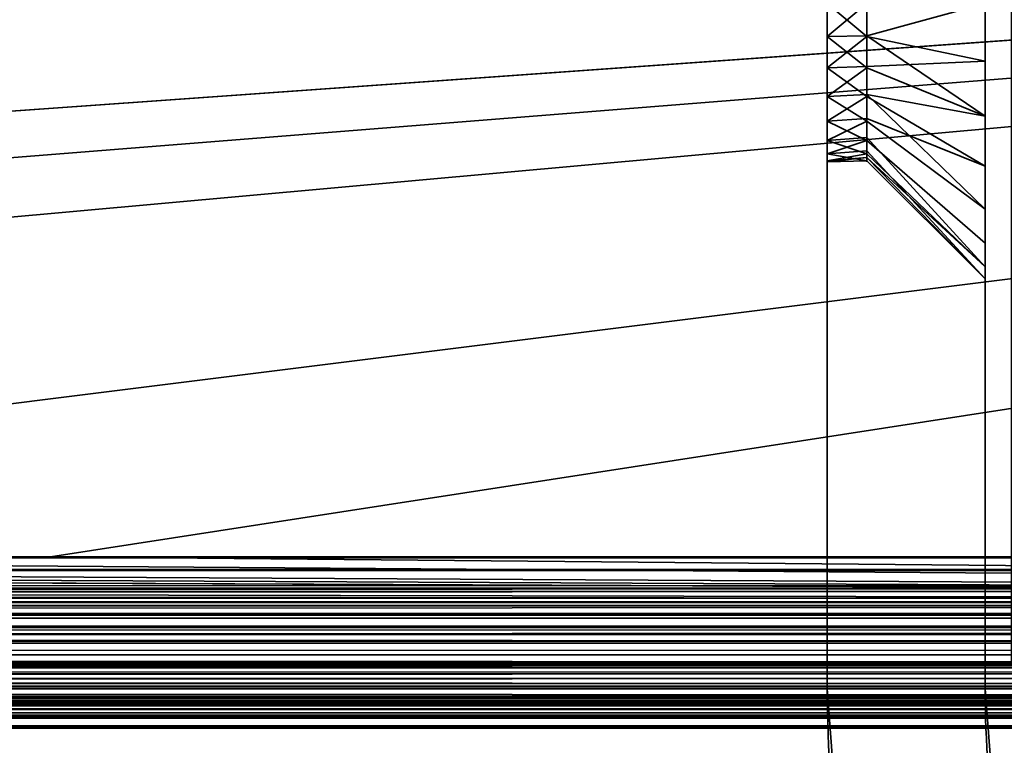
# Model space of a CAD drawing. Header units: millimetres. Extents: x -590 to 3690, y -120 to 127.
# Tile 367 of 656: x 1965 to 1984, y -51 to -37. Entities that reach past the tile are written whole.
import ezdxf

# ---------------------------------------------------------------- set-up
doc = ezdxf.new("R2010")
doc.units = ezdxf.units.MM
doc.layers.add('152', color=7, linetype='Continuous', true_color=0xffffff)

# ---------------------------------------------------------------- blocks, each defined once
blk = doc.blocks.new('UG_SURFACE_078')
at = {"layer": '152', "color": 252, "linetype": 'Continuous', "lineweight": 35}
for points in [[(1983.5, -29.5, 1700), (1983.5, -49.5, 1700), (1980.5, -49.5, 1700), (1980.5, -31.5, 1700)], [(1980.5, -31.5, 1860), (1980.5, -49.5, 1860), (1983.5, -49.5, 1860), (1983.5, -29.5, 1860)], [(1983.5, -49.5, 1763), (1983.5, -29.5, 1763), (1983.5, -36.5, 1808.75), (1983.5, -38.635, 1809.204)], [(1983.5, -29.5, 1763), (1983.5, -49.5, 1763), (1983.5, -37.592, 1751.135), (1983.5, -36.5, 1751.25)], [(1983.5, -49.5, 1700), (1983.5, -29.5, 1700), (1983.5, -29.5, 1707.832), (1983.5, -30.402, 1708.487)], [(1983.5, -29.586, 1852.247), (1983.5, -29.5, 1852.286), (1983.5, -29.5, 1860), (1983.5, -49.5, 1860)], [(1983.5, -49.5, 1860), (1983.5, -31.047, 1850.625), (1983.5, -29.586, 1852.247)], [(1983.5, -30.402, 1844.487), (1983.5, -37.592, 1819.135), (1983.5, -36.5, 1819.25)], [(1983.5, -30.402, 1844.487), (1983.5, -49.5, 1823), (1983.5, -39.586, 1818.247), (1983.5, -37.592, 1819.135)], [(1983.5, -49.5, 1823), (1983.5, -30.402, 1844.487), (1983.5, -31.493, 1846.378)], [(1983.5, -49.5, 1700), (1983.5, -30.402, 1708.487), (1983.5, -31.493, 1710.378)], [(1983.5, -31.721, 1848.549), (1983.5, -31.047, 1850.625), (1983.5, -49.5, 1860)], [(1980.5, -31.5, 1700), (1980.5, -49.5, 1700), (1980.5, -37.124, 1743.066), (1980.5, -35.876, 1743.066)], [(1980.5, -36.5, 1749), (1980.5, -37.72, 1748.741), (1980.5, -49.5, 1763), (1980.5, -31.5, 1763)], [(1980.5, -31.5, 1763), (1980.5, -49.5, 1763), (1980.5, -37.124, 1811.066), (1980.5, -35.876, 1811.066)], [(1980.5, -36.5, 1817), (1980.5, -37.72, 1816.741), (1980.5, -49.5, 1860), (1980.5, -31.5, 1860)], [(1983.5, -31.493, 1846.378), (1983.5, -31.721, 1848.549), (1983.5, -49.5, 1860), (1983.5, -49.5, 1823)], [(1983.5, -31.493, 1710.378), (1983.5, -36.5, 1740.75), (1983.5, -38.635, 1741.204), (1983.5, -49.5, 1700)], [(1980.5, -35.876, 1743.066), (1980.5, -37.124, 1743.066), (1981.25, -36.5, 1743)], [(1980.5, -35.876, 1811.066), (1980.5, -37.124, 1811.066), (1981.25, -36.5, 1811)], [(1980.5, -36.5, 1749), (1981.25, -36.5, 1749), (1981.25, -37.124, 1748.934)], [(1981.25, -37.124, 1748.934), (1980.5, -37.72, 1748.741), (1980.5, -36.5, 1749)], [(1980.5, -37.124, 1743.066), (1981.25, -37.11, 1743.13), (1981.25, -36.5, 1743)], [(1980.5, -36.5, 1817), (1981.25, -36.5, 1817), (1981.25, -37.124, 1816.934)], [(1981.25, -37.124, 1816.934), (1980.5, -37.72, 1816.741), (1980.5, -36.5, 1817)], [(1980.5, -37.124, 1811.066), (1981.25, -37.11, 1811.13), (1981.25, -36.5, 1811)], [(1983.5, -36.5, 1751.25), (1983.5, -37.592, 1751.135), (1981.25, -37.124, 1748.934), (1981.25, -36.5, 1749)], [(1983.5, -38.635, 1741.204), (1983.5, -36.5, 1740.75), (1981.25, -36.5, 1743), (1981.25, -37.11, 1743.13)], [(1983.5, -36.5, 1819.25), (1983.5, -37.592, 1819.135), (1981.25, -37.124, 1816.934), (1981.25, -36.5, 1817)], [(1983.5, -38.635, 1809.204), (1983.5, -36.5, 1808.75), (1981.25, -36.5, 1811), (1981.25, -37.11, 1811.13)], [(1981.25, -37.72, 1743.259), (1981.25, -37.11, 1743.13), (1980.5, -37.124, 1743.066)], [(1981.25, -37.72, 1811.259), (1981.25, -37.11, 1811.13), (1980.5, -37.124, 1811.066)], [(1980.5, -37.124, 1743.066), (1980.5, -38.263, 1743.573), (1981.25, -37.72, 1743.259)], [(1981.25, -37.124, 1748.934), (1981.25, -37.694, 1748.681), (1980.5, -37.72, 1748.741)], [(1980.5, -49.5, 1700), (1980.5, -38.263, 1743.573), (1980.5, -37.124, 1743.066)], [(1980.5, -49.5, 1763), (1980.5, -38.263, 1811.573), (1980.5, -37.124, 1811.066)], [(1981.25, -37.72, 1811.259), (1980.5, -37.124, 1811.066), (1980.5, -38.263, 1811.573)], [(1981.25, -37.124, 1816.934), (1981.25, -37.694, 1816.681), (1980.5, -37.72, 1816.741)], [(1981.25, -37.11, 1743.13), (1981.25, -37.72, 1743.259), (1983.5, -38.635, 1741.204)], [(1981.25, -37.11, 1811.13), (1981.25, -37.72, 1811.259), (1983.5, -38.635, 1809.204)], [(1981.25, -37.694, 1748.681), (1981.25, -37.124, 1748.934), (1983.5, -37.592, 1751.135)], [(1981.25, -37.694, 1816.681), (1981.25, -37.124, 1816.934), (1983.5, -37.592, 1819.135)], [(1980.5, -37.72, 1748.741), (1981.25, -37.694, 1748.681), (1981.25, -38.263, 1748.427)], [(1980.5, -37.72, 1816.741), (1981.25, -37.694, 1816.681), (1981.25, -38.263, 1816.427)], [(1980.5, -38.729, 1748.007), (1980.5, -37.72, 1748.741), (1981.25, -38.263, 1748.427)], [(1980.5, -38.263, 1743.573), (1981.25, -38.225, 1743.626), (1981.25, -37.72, 1743.259)], [(1980.5, -49.5, 1763), (1980.5, -37.72, 1748.741), (1980.5, -38.729, 1748.007)], [(1980.5, -49.5, 1823), (1980.5, -49.5, 1860), (1980.5, -37.72, 1816.741), (1980.5, -38.729, 1816.007)], [(1981.25, -38.263, 1816.427), (1980.5, -38.729, 1816.007), (1980.5, -37.72, 1816.741)], [(1980.5, -38.263, 1811.573), (1981.25, -38.225, 1811.626), (1981.25, -37.72, 1811.259)], [(1983.5, -37.592, 1751.135), (1983.5, -39.586, 1750.247), (1981.25, -38.263, 1748.427), (1981.25, -37.694, 1748.681)], [(1983.5, -37.592, 1819.135), (1983.5, -39.586, 1818.247), (1981.25, -38.263, 1816.427), (1981.25, -37.694, 1816.681)], [(1983.5, -38.635, 1741.204), (1981.25, -37.72, 1743.259), (1981.25, -38.225, 1743.626)], [(1983.5, -38.635, 1809.204), (1981.25, -37.72, 1811.259), (1981.25, -38.225, 1811.626)], [(1983.5, -49.5, 1763), (1983.5, -39.586, 1750.247), (1983.5, -37.592, 1751.135)], [(1981.25, -38.729, 1743.993), (1981.25, -38.225, 1743.626), (1980.5, -38.263, 1743.573)], [(1981.25, -38.729, 1811.993), (1981.25, -38.225, 1811.626), (1980.5, -38.263, 1811.573)], [(1980.5, -38.263, 1743.573), (1980.5, -39.098, 1744.5), (1981.25, -38.729, 1743.993)], [(1981.25, -38.263, 1748.427), (1981.25, -38.681, 1747.964), (1980.5, -38.729, 1748.007)], [(1980.5, -49.5, 1700), (1980.5, -49.5, 1737), (1980.5, -39.098, 1744.5), (1980.5, -38.263, 1743.573)], [(1980.5, -49.5, 1763), (1980.5, -39.098, 1812.5), (1980.5, -38.263, 1811.573)], [(1980.5, -38.263, 1811.573), (1980.5, -39.098, 1812.5), (1981.25, -38.729, 1811.993)], [(1981.25, -38.263, 1816.427), (1981.25, -38.681, 1815.964), (1980.5, -38.729, 1816.007)], [(1981.25, -38.225, 1743.626), (1981.25, -38.729, 1743.993), (1983.5, -40.402, 1742.487), (1983.5, -38.635, 1741.204)], [(1981.25, -38.225, 1811.626), (1981.25, -38.729, 1811.993), (1983.5, -40.402, 1810.487), (1983.5, -38.635, 1809.204)], [(1981.25, -38.681, 1747.964), (1981.25, -38.263, 1748.427), (1983.5, -39.586, 1750.247)], [(1981.25, -38.681, 1815.964), (1981.25, -38.263, 1816.427), (1983.5, -39.586, 1818.247)], [(1980.5, -38.729, 1748.007), (1981.25, -38.681, 1747.964), (1981.25, -39.098, 1747.5)], [(1980.5, -38.729, 1816.007), (1981.25, -38.681, 1815.964), (1981.25, -39.098, 1815.5)], [(1983.5, -39.586, 1750.247), (1983.5, -41.047, 1748.625), (1981.25, -39.098, 1747.5), (1981.25, -38.681, 1747.964)], [(1983.5, -39.586, 1818.247), (1983.5, -41.047, 1816.625), (1981.25, -39.098, 1815.5), (1981.25, -38.681, 1815.964)], [(1983.5, -38.635, 1809.204), (1983.5, -40.402, 1810.487), (1983.5, -49.5, 1763)], [(1983.5, -38.635, 1741.204), (1983.5, -40.402, 1742.487), (1983.5, -49.5, 1737), (1983.5, -49.5, 1700)], [(1981.25, -39.098, 1747.5), (1980.5, -39.353, 1746.927), (1980.5, -38.729, 1748.007)], [(1980.5, -39.098, 1744.5), (1981.25, -39.041, 1744.533), (1981.25, -38.729, 1743.993)], [(1980.5, -49.5, 1763), (1980.5, -38.729, 1748.007), (1980.5, -39.353, 1746.927)], [(1980.5, -49.5, 1823), (1980.5, -38.729, 1816.007), (1980.5, -39.353, 1814.927)], [(1980.5, -39.353, 1814.927), (1980.5, -38.729, 1816.007), (1981.25, -39.098, 1815.5)], [(1980.5, -39.098, 1812.5), (1981.25, -39.041, 1812.533), (1981.25, -38.729, 1811.993)], [(1983.5, -41.493, 1744.378), (1983.5, -40.402, 1742.487), (1981.25, -38.729, 1743.993), (1981.25, -39.041, 1744.533)], [(1983.5, -41.493, 1812.378), (1983.5, -40.402, 1810.487), (1981.25, -38.729, 1811.993), (1981.25, -39.041, 1812.533)], [(1981.25, -39.353, 1745.073), (1981.25, -39.041, 1744.533), (1980.5, -39.098, 1744.5)], [(1981.25, -39.353, 1813.073), (1981.25, -39.041, 1812.533), (1980.5, -39.098, 1812.5)], [(1981.25, -39.041, 1744.533), (1981.25, -39.353, 1745.073), (1983.5, -41.493, 1744.378)], [(1981.25, -39.041, 1812.533), (1981.25, -39.353, 1813.073), (1983.5, -41.493, 1812.378)], [(1980.5, -39.098, 1744.5), (1980.5, -39.484, 1745.686), (1981.25, -39.353, 1745.073)], [(1981.25, -39.098, 1747.5), (1981.25, -39.291, 1746.907), (1980.5, -39.353, 1746.927)], [(1980.5, -39.484, 1745.686), (1980.5, -39.098, 1744.5), (1980.5, -49.5, 1737)], [(1980.5, -39.484, 1813.686), (1980.5, -39.098, 1812.5), (1980.5, -49.5, 1763), (1980.5, -49.5, 1823)], [(1981.25, -39.353, 1813.073), (1980.5, -39.098, 1812.5), (1980.5, -39.484, 1813.686)], [(1981.25, -39.098, 1815.5), (1981.25, -39.291, 1814.907), (1980.5, -39.353, 1814.927)], [(1981.25, -39.291, 1746.907), (1981.25, -39.098, 1747.5), (1983.5, -41.047, 1748.625), (1983.5, -41.721, 1746.549)], [(1981.25, -39.291, 1814.907), (1981.25, -39.098, 1815.5), (1983.5, -41.047, 1816.625), (1983.5, -41.721, 1814.549)], [(1980.5, -39.353, 1746.927), (1981.25, -39.291, 1746.907), (1981.25, -39.484, 1746.314)], [(1980.5, -39.353, 1814.927), (1981.25, -39.291, 1814.907), (1981.25, -39.484, 1814.314)], [(1981.25, -39.484, 1746.314), (1980.5, -39.5, 1746), (1980.5, -39.353, 1746.927)], [(1980.5, -39.484, 1745.686), (1981.25, -39.418, 1745.693), (1981.25, -39.353, 1745.073)], [(1980.5, -39.353, 1814.927), (1980.5, -39.5, 1814), (1980.5, -49.5, 1823)], [(1980.5, -39.353, 1746.927), (1980.5, -39.5, 1746), (1980.5, -49.5, 1737), (1980.5, -49.5, 1763)], [(1981.25, -39.484, 1814.314), (1980.5, -39.5, 1814), (1980.5, -39.353, 1814.927)], [(1980.5, -39.484, 1813.686), (1981.25, -39.418, 1813.693), (1981.25, -39.353, 1813.073)], [(1981.25, -39.418, 1745.693), (1980.5, -39.484, 1745.686), (1980.5, -39.5, 1746)], [(1980.5, -39.5, 1746), (1981.25, -39.484, 1746.314), (1981.25, -39.418, 1745.693)], [(1981.25, -39.418, 1813.693), (1980.5, -39.484, 1813.686), (1980.5, -39.5, 1814)], [(1980.5, -39.5, 1814), (1981.25, -39.484, 1814.314), (1981.25, -39.418, 1813.693)], [(1983.5, -41.721, 1746.549), (1981.25, -39.484, 1746.314), (1981.25, -39.291, 1746.907)], [(1983.5, -41.721, 1814.549), (1981.25, -39.484, 1814.314), (1981.25, -39.291, 1814.907)], [(1983.5, -41.493, 1744.378), (1981.25, -39.353, 1745.073), (1981.25, -39.418, 1745.693)], [(1983.5, -41.493, 1812.378), (1981.25, -39.353, 1813.073), (1981.25, -39.418, 1813.693)], [(1981.25, -39.418, 1745.693), (1981.25, -39.484, 1746.314), (1983.5, -41.721, 1746.549), (1983.5, -41.493, 1744.378)], [(1981.25, -39.418, 1813.693), (1981.25, -39.484, 1814.314), (1983.5, -41.721, 1814.549), (1983.5, -41.493, 1812.378)], [(1980.5, -49.5, 1737), (1980.5, -39.5, 1746), (1980.5, -39.484, 1745.686)], [(1980.5, -49.5, 1823), (1980.5, -39.5, 1814), (1980.5, -39.484, 1813.686)], [(1983.5, -49.5, 1823), (1983.5, -41.047, 1816.625), (1983.5, -39.586, 1818.247)], [(1983.5, -49.5, 1763), (1983.5, -41.047, 1748.625), (1983.5, -39.586, 1750.247)], [(1983.5, -49.5, 1763), (1983.5, -40.402, 1810.487), (1983.5, -41.493, 1812.378)], [(1983.5, -49.5, 1737), (1983.5, -40.402, 1742.487), (1983.5, -41.493, 1744.378)], [(1983.5, -41.721, 1814.549), (1983.5, -41.047, 1816.625), (1983.5, -49.5, 1823)], [(1983.5, -41.721, 1746.549), (1983.5, -41.047, 1748.625), (1983.5, -49.5, 1763), (1983.5, -49.5, 1737)], [(1983.5, -41.493, 1812.378), (1983.5, -41.721, 1814.549), (1983.5, -49.5, 1823), (1983.5, -49.5, 1763)], [(1983.5, -41.493, 1744.378), (1983.5, -41.721, 1746.549), (1983.5, -49.5, 1737)], [(1980.5, -49.5, 1737), (1980.5, -49.5, 1700), (1980.759, -52.943, 1700), (1980.759, -52.943, 1737)], [(1983.5, -49.5, 1700), (1983.725, -52.494, 1700), (1980.759, -52.943, 1700), (1980.5, -49.5, 1700)], [(1983.725, -52.494, 1737), (1983.5, -49.5, 1737), (1980.5, -49.5, 1737), (1980.759, -52.943, 1737)], [(1980.5, -49.5, 1763), (1980.5, -49.5, 1737), (1983.5, -49.5, 1737), (1983.5, -49.5, 1763)], [(1983.5, -49.5, 1763), (1983.5, -49.5, 1823), (1980.5, -49.5, 1823), (1980.5, -49.5, 1763)], [(1980.5, -49.5, 1860), (1980.5, -49.5, 1823), (1980.759, -52.943, 1823), (1980.759, -52.943, 1860)], [(1983.725, -52.494, 1860), (1983.5, -49.5, 1860), (1980.5, -49.5, 1860), (1980.759, -52.943, 1860)], [(1980.759, -52.943, 1823), (1980.5, -49.5, 1823), (1983.5, -49.5, 1823), (1983.725, -52.494, 1823)], [(1983.725, -52.494, 1737), (1983.725, -52.494, 1700), (1983.5, -49.5, 1700), (1983.5, -49.5, 1737)], [(1983.725, -52.494, 1860), (1983.725, -52.494, 1823), (1983.5, -49.5, 1823), (1983.5, -49.5, 1860)]]:
    blk.add_3dface(points, dxfattribs=at)
blk = doc.blocks.new('UG_SURFACE_080')
at = {"layer": '152', "color": 252, "linetype": 'Continuous', "lineweight": 35}
for points in [[(1983.5, -29.5, 265), (1983.5, -49.5, 265), (1980.5, -49.5, 265), (1980.5, -31.5, 265)], [(1980.5, -31.5, 425), (1980.5, -49.5, 425), (1983.5, -49.5, 425), (1983.5, -29.5, 425)], [(1983.5, -36.5, 373.75), (1983.5, -38.635, 374.204), (1983.5, -49.5, 328), (1983.5, -29.5, 328)], [(1983.5, -29.586, 417.247), (1983.5, -29.5, 417.286), (1983.5, -29.5, 425), (1983.5, -49.5, 425)], [(1983.5, -29.5, 328), (1983.5, -49.5, 328), (1983.5, -37.592, 316.135), (1983.5, -36.5, 316.25)], [(1983.5, -49.5, 265), (1983.5, -29.5, 265), (1983.5, -29.5, 272.832), (1983.5, -30.402, 273.487)], [(1983.5, -49.5, 425), (1983.5, -31.047, 415.625), (1983.5, -29.586, 417.247)], [(1983.5, -30.402, 409.487), (1983.5, -37.592, 384.135), (1983.5, -36.5, 384.25)], [(1983.5, -49.5, 425), (1983.5, -39.586, 383.247), (1983.5, -30.402, 409.487), (1983.5, -31.493, 411.378)], [(1983.5, -30.402, 409.487), (1983.5, -39.586, 383.247), (1983.5, -37.592, 384.135)], [(1983.5, -49.5, 265), (1983.5, -30.402, 273.487), (1983.5, -31.493, 275.378)], [(1983.5, -49.5, 425), (1983.5, -31.721, 413.549), (1983.5, -31.047, 415.625)], [(1983.5, -38.635, 306.204), (1983.5, -49.5, 265), (1983.5, -31.721, 277.549), (1983.5, -31.047, 279.625)], [(1983.5, -36.5, 305.75), (1983.5, -38.635, 306.204), (1983.5, -31.047, 279.625)], [(1980.5, -31.5, 265), (1980.5, -49.5, 265), (1980.5, -37.124, 308.066), (1980.5, -35.876, 308.066)], [(1980.5, -36.5, 314), (1980.5, -37.72, 313.741), (1980.5, -49.5, 328), (1980.5, -31.5, 328)], [(1980.5, -31.5, 328), (1980.5, -49.5, 328), (1980.5, -37.124, 376.066), (1980.5, -35.876, 376.066)], [(1980.5, -36.5, 382), (1980.5, -37.72, 381.741), (1980.5, -49.5, 425), (1980.5, -31.5, 425)], [(1983.5, -31.493, 411.378), (1983.5, -31.721, 413.549), (1983.5, -49.5, 425)], [(1983.5, -31.493, 275.378), (1983.5, -31.721, 277.549), (1983.5, -49.5, 265)], [(1980.5, -35.876, 308.066), (1980.5, -37.124, 308.066), (1981.25, -36.5, 308)], [(1980.5, -35.876, 376.066), (1980.5, -37.124, 376.066), (1981.25, -36.5, 376)], [(1980.5, -36.5, 314), (1981.25, -36.5, 314), (1981.25, -37.124, 313.934)], [(1981.25, -37.124, 313.934), (1980.5, -37.72, 313.741), (1980.5, -36.5, 314)], [(1980.5, -37.124, 308.066), (1981.25, -37.11, 308.13), (1981.25, -36.5, 308)], [(1980.5, -36.5, 382), (1981.25, -36.5, 382), (1981.25, -37.124, 381.934)], [(1981.25, -37.124, 381.934), (1980.5, -37.72, 381.741), (1980.5, -36.5, 382)], [(1980.5, -37.124, 376.066), (1981.25, -37.11, 376.13), (1981.25, -36.5, 376)], [(1983.5, -36.5, 316.25), (1983.5, -37.592, 316.135), (1981.25, -37.124, 313.934), (1981.25, -36.5, 314)], [(1983.5, -36.5, 305.75), (1981.25, -36.5, 308), (1981.25, -37.11, 308.13)], [(1981.25, -37.11, 308.13), (1981.25, -37.72, 308.259), (1983.5, -38.635, 306.204), (1983.5, -36.5, 305.75)], [(1983.5, -36.5, 384.25), (1983.5, -37.592, 384.135), (1981.25, -37.124, 381.934), (1981.25, -36.5, 382)], [(1983.5, -36.5, 373.75), (1981.25, -36.5, 376), (1981.25, -37.11, 376.13)], [(1981.25, -37.11, 376.13), (1981.25, -37.72, 376.259), (1983.5, -38.635, 374.204), (1983.5, -36.5, 373.75)], [(1981.25, -37.72, 308.259), (1981.25, -37.11, 308.13), (1980.5, -37.124, 308.066)], [(1981.25, -37.72, 376.259), (1981.25, -37.11, 376.13), (1980.5, -37.124, 376.066)], [(1981.25, -37.72, 308.259), (1980.5, -37.124, 308.066), (1980.5, -38.263, 308.573)], [(1981.25, -37.124, 313.934), (1981.25, -37.694, 313.681), (1980.5, -37.72, 313.741)], [(1980.5, -49.5, 265), (1980.5, -38.263, 308.573), (1980.5, -37.124, 308.066)], [(1980.5, -49.5, 328), (1980.5, -38.263, 376.573), (1980.5, -37.124, 376.066)], [(1981.25, -37.72, 376.259), (1980.5, -37.124, 376.066), (1980.5, -38.263, 376.573)], [(1981.25, -37.124, 381.934), (1981.25, -37.694, 381.681), (1980.5, -37.72, 381.741)], [(1981.25, -37.694, 313.681), (1981.25, -37.124, 313.934), (1983.5, -37.592, 316.135)], [(1981.25, -37.694, 381.681), (1981.25, -37.124, 381.934), (1983.5, -37.592, 384.135)], [(1980.5, -37.72, 313.741), (1981.25, -37.694, 313.681), (1981.25, -38.263, 313.427)], [(1980.5, -37.72, 381.741), (1981.25, -37.694, 381.681), (1981.25, -38.263, 381.427)], [(1981.25, -38.263, 313.427), (1980.5, -38.729, 313.007), (1980.5, -37.72, 313.741)], [(1980.5, -38.263, 308.573), (1981.25, -38.225, 308.626), (1981.25, -37.72, 308.259)], [(1980.5, -49.5, 328), (1980.5, -37.72, 313.741), (1980.5, -38.729, 313.007)], [(1980.5, -49.5, 388), (1980.5, -49.5, 425), (1980.5, -37.72, 381.741), (1980.5, -38.729, 381.007)], [(1981.25, -38.263, 381.427), (1980.5, -38.729, 381.007), (1980.5, -37.72, 381.741)], [(1980.5, -38.263, 376.573), (1981.25, -38.225, 376.626), (1981.25, -37.72, 376.259)], [(1983.5, -37.592, 316.135), (1983.5, -39.586, 315.247), (1981.25, -38.263, 313.427), (1981.25, -37.694, 313.681)], [(1983.5, -37.592, 384.135), (1983.5, -39.586, 383.247), (1981.25, -38.263, 381.427), (1981.25, -37.694, 381.681)], [(1983.5, -40.402, 307.487), (1983.5, -38.635, 306.204), (1981.25, -37.72, 308.259), (1981.25, -38.225, 308.626)], [(1983.5, -40.402, 375.487), (1983.5, -38.635, 374.204), (1981.25, -37.72, 376.259), (1981.25, -38.225, 376.626)], [(1983.5, -49.5, 328), (1983.5, -39.586, 315.247), (1983.5, -37.592, 316.135)], [(1981.25, -38.729, 308.993), (1981.25, -38.225, 308.626), (1980.5, -38.263, 308.573)], [(1981.25, -38.729, 376.993), (1981.25, -38.225, 376.626), (1980.5, -38.263, 376.573)], [(1980.5, -38.263, 308.573), (1980.5, -39.098, 309.5), (1981.25, -38.729, 308.993)], [(1981.25, -38.263, 313.427), (1981.25, -38.681, 312.964), (1980.5, -38.729, 313.007)], [(1980.5, -39.098, 309.5), (1980.5, -38.263, 308.573), (1980.5, -49.5, 265), (1980.5, -49.5, 302)], [(1980.5, -39.098, 377.5), (1980.5, -38.263, 376.573), (1980.5, -49.5, 328)], [(1980.5, -38.263, 376.573), (1980.5, -39.098, 377.5), (1981.25, -38.729, 376.993)], [(1981.25, -38.263, 381.427), (1981.25, -38.681, 380.964), (1980.5, -38.729, 381.007)], [(1981.25, -38.225, 308.626), (1981.25, -38.729, 308.993), (1983.5, -40.402, 307.487)], [(1981.25, -38.225, 376.626), (1981.25, -38.729, 376.993), (1983.5, -40.402, 375.487)], [(1981.25, -38.681, 312.964), (1981.25, -38.263, 313.427), (1983.5, -39.586, 315.247)], [(1981.25, -38.681, 380.964), (1981.25, -38.263, 381.427), (1983.5, -39.586, 383.247)], [(1980.5, -38.729, 313.007), (1981.25, -38.681, 312.964), (1981.25, -39.098, 312.5)], [(1980.5, -38.729, 381.007), (1981.25, -38.681, 380.964), (1981.25, -39.098, 380.5)], [(1983.5, -39.586, 315.247), (1983.5, -41.047, 313.625), (1981.25, -39.098, 312.5), (1981.25, -38.681, 312.964)], [(1983.5, -39.586, 383.247), (1983.5, -41.047, 381.625), (1981.25, -39.098, 380.5), (1981.25, -38.681, 380.964)], [(1983.5, -49.5, 328), (1983.5, -38.635, 374.204), (1983.5, -40.402, 375.487)], [(1983.5, -49.5, 302), (1983.5, -49.5, 265), (1983.5, -38.635, 306.204), (1983.5, -40.402, 307.487)], [(1980.5, -39.353, 311.927), (1980.5, -38.729, 313.007), (1981.25, -39.098, 312.5)], [(1980.5, -39.098, 309.5), (1981.25, -39.041, 309.533), (1981.25, -38.729, 308.993)], [(1980.5, -49.5, 328), (1980.5, -38.729, 313.007), (1980.5, -39.353, 311.927)], [(1980.5, -49.5, 388), (1980.5, -38.729, 381.007), (1980.5, -39.353, 379.927)], [(1980.5, -39.353, 379.927), (1980.5, -38.729, 381.007), (1981.25, -39.098, 380.5)], [(1980.5, -39.098, 377.5), (1981.25, -39.041, 377.533), (1981.25, -38.729, 376.993)], [(1983.5, -41.493, 309.378), (1983.5, -40.402, 307.487), (1981.25, -38.729, 308.993), (1981.25, -39.041, 309.533)], [(1983.5, -41.493, 377.378), (1983.5, -40.402, 375.487), (1981.25, -38.729, 376.993), (1981.25, -39.041, 377.533)], [(1981.25, -39.353, 310.073), (1981.25, -39.041, 309.533), (1980.5, -39.098, 309.5)], [(1981.25, -39.353, 378.073), (1981.25, -39.041, 377.533), (1980.5, -39.098, 377.5)], [(1981.25, -39.041, 309.533), (1981.25, -39.353, 310.073), (1983.5, -41.493, 309.378)], [(1981.25, -39.041, 377.533), (1981.25, -39.353, 378.073), (1983.5, -41.493, 377.378)], [(1981.25, -39.353, 310.073), (1980.5, -39.098, 309.5), (1980.5, -39.484, 310.686)], [(1981.25, -39.098, 312.5), (1981.25, -39.291, 311.907), (1980.5, -39.353, 311.927)], [(1980.5, -39.484, 310.686), (1980.5, -39.098, 309.5), (1980.5, -49.5, 302)], [(1980.5, -39.484, 378.686), (1980.5, -39.098, 377.5), (1980.5, -49.5, 328), (1980.5, -49.5, 388)], [(1981.25, -39.353, 378.073), (1980.5, -39.098, 377.5), (1980.5, -39.484, 378.686)], [(1981.25, -39.098, 380.5), (1981.25, -39.291, 379.907), (1980.5, -39.353, 379.927)], [(1981.25, -39.291, 311.907), (1981.25, -39.098, 312.5), (1983.5, -41.047, 313.625), (1983.5, -41.721, 311.549)], [(1981.25, -39.291, 379.907), (1981.25, -39.098, 380.5), (1983.5, -41.047, 381.625), (1983.5, -41.721, 379.549)], [(1980.5, -39.353, 311.927), (1981.25, -39.291, 311.907), (1981.25, -39.484, 311.314)], [(1980.5, -39.353, 379.927), (1981.25, -39.291, 379.907), (1981.25, -39.484, 379.314)], [(1981.25, -39.484, 311.314), (1980.5, -39.5, 311), (1980.5, -39.353, 311.927)], [(1980.5, -39.484, 310.686), (1981.25, -39.418, 310.693), (1981.25, -39.353, 310.073)], [(1980.5, -39.353, 379.927), (1980.5, -39.5, 379), (1980.5, -49.5, 388)], [(1980.5, -39.353, 311.927), (1980.5, -39.5, 311), (1980.5, -49.5, 302), (1980.5, -49.5, 328)], [(1981.25, -39.484, 379.314), (1980.5, -39.5, 379), (1980.5, -39.353, 379.927)], [(1980.5, -39.484, 378.686), (1981.25, -39.418, 378.693), (1981.25, -39.353, 378.073)], [(1981.25, -39.418, 310.693), (1980.5, -39.484, 310.686), (1980.5, -39.5, 311)], [(1980.5, -39.5, 311), (1981.25, -39.484, 311.314), (1981.25, -39.418, 310.693)], [(1981.25, -39.418, 378.693), (1980.5, -39.484, 378.686), (1980.5, -39.5, 379)], [(1980.5, -39.5, 379), (1981.25, -39.484, 379.314), (1981.25, -39.418, 378.693)], [(1983.5, -41.721, 311.549), (1981.25, -39.484, 311.314), (1981.25, -39.291, 311.907)], [(1983.5, -41.721, 379.549), (1981.25, -39.484, 379.314), (1981.25, -39.291, 379.907)], [(1983.5, -41.721, 311.549), (1983.5, -41.493, 309.378), (1981.25, -39.353, 310.073), (1981.25, -39.418, 310.693)], [(1983.5, -41.721, 379.549), (1983.5, -41.493, 377.378), (1981.25, -39.353, 378.073), (1981.25, -39.418, 378.693)], [(1981.25, -39.418, 310.693), (1981.25, -39.484, 311.314), (1983.5, -41.721, 311.549)], [(1981.25, -39.418, 378.693), (1981.25, -39.484, 379.314), (1983.5, -41.721, 379.549)], [(1980.5, -49.5, 302), (1980.5, -39.5, 311), (1980.5, -39.484, 310.686)], [(1980.5, -49.5, 388), (1980.5, -39.5, 379), (1980.5, -39.484, 378.686)], [(1983.5, -41.047, 381.625), (1983.5, -39.586, 383.247), (1983.5, -49.5, 425), (1983.5, -49.5, 388)], [(1983.5, -41.047, 313.625), (1983.5, -39.586, 315.247), (1983.5, -49.5, 328)], [(1983.5, -49.5, 328), (1983.5, -40.402, 375.487), (1983.5, -41.493, 377.378)], [(1983.5, -49.5, 302), (1983.5, -40.402, 307.487), (1983.5, -41.493, 309.378)], [(1983.5, -49.5, 388), (1983.5, -41.721, 379.549), (1983.5, -41.047, 381.625)], [(1983.5, -49.5, 328), (1983.5, -49.5, 302), (1983.5, -41.721, 311.549), (1983.5, -41.047, 313.625)], [(1983.5, -41.493, 377.378), (1983.5, -41.721, 379.549), (1983.5, -49.5, 388), (1983.5, -49.5, 328)], [(1983.5, -41.493, 309.378), (1983.5, -41.721, 311.549), (1983.5, -49.5, 302)], [(1980.5, -49.5, 302), (1980.5, -49.5, 265), (1980.759, -52.943, 265), (1980.759, -52.943, 302)], [(1983.5, -49.5, 265), (1983.725, -52.494, 265), (1980.759, -52.943, 265), (1980.5, -49.5, 265)], [(1983.725, -52.494, 302), (1983.5, -49.5, 302), (1980.5, -49.5, 302), (1980.759, -52.943, 302)], [(1980.5, -49.5, 328), (1980.5, -49.5, 302), (1983.5, -49.5, 302), (1983.5, -49.5, 328)], [(1983.5, -49.5, 328), (1983.5, -49.5, 388), (1980.5, -49.5, 388), (1980.5, -49.5, 328)], [(1980.5, -49.5, 425), (1980.5, -49.5, 388), (1980.759, -52.943, 388), (1980.759, -52.943, 425)], [(1983.725, -52.494, 425), (1983.5, -49.5, 425), (1980.5, -49.5, 425), (1980.759, -52.943, 425)], [(1980.759, -52.943, 388), (1980.5, -49.5, 388), (1983.5, -49.5, 388), (1983.725, -52.494, 388)], [(1983.725, -52.494, 302), (1983.725, -52.494, 265), (1983.5, -49.5, 265), (1983.5, -49.5, 302)], [(1983.725, -52.494, 425), (1983.725, -52.494, 388), (1983.5, -49.5, 388), (1983.5, -49.5, 425)]]:
    blk.add_3dface(points, dxfattribs=at)
blk = doc.blocks.new('UG_SURFACE_082')
at = {"layer": '152', "color": 43, "linetype": 'Continuous', "lineweight": 35}
for points in [[(1016, 0, 2017), (1016, -49, 2017), (1984, -49, 2017), (1984, 0, 2017)], [(1016, -47), (1016, -2), (1984, -2), (1984, -47)], [(1016, -49, 2), (1016, -47), (1984, -47), (1984, -49, 2)], [(1081, -49, 1190), (1107, -49, 1186.5), (1984, -49, 2017), (1016, -49, 2017)], [(1107, -49, 951.5), (1081, -49, 948), (1016, -49, 2), (1984, -49, 2)], [(1107, -49, 1186.5), (1107, -49, 951.5), (1984, -49, 2), (1984, -49, 2017)]]:
    blk.add_3dface(points, dxfattribs=at)
blk = doc.blocks.new('UG_SURFACE_133')
at = {"layer": '152', "color": 41, "linetype": 'Continuous', "lineweight": 35}
for points in [[(2062.75, -50, 2096.25), (2062.75, -35, 2096.25), (937.25, -35, 2096.25), (937.25, -50, 2096.25)], [(1992.75, -35, 2026.25), (1992.75, -50, 2026.25), (1007.25, -50, 2026.25), (1007.25, -35, 2026.25)], [(1992.75, -50, 2026.25), (2062.75, -50, 2096.25), (937.25, -50, 2096.25), (1007.25, -50, 2026.25)]]:
    blk.add_3dface(points, dxfattribs=at)
blk = doc.blocks.new('UG_SURFACE_134')
at = {"layer": '152', "color": 14, "linetype": 'Continuous', "lineweight": 35}
for points in [[(2067.75, -47, 2101.25), (2067.75, -31.25, 2101.25), (932.25, -31.25, 2101.25), (932.25, -47, 2101.25)], [(937.25, -31.25, 2096.25), (2062.75, -31.25, 2096.25), (2062.75, -50, 2096.25), (937.25, -50, 2096.25)], [(2067.75, -47, 2101.25), (932.25, -47, 2101.25), (932.281, -47.233, 2101.219)], [(932.281, -47.233, 2101.219), (2067.727, -47.237, 2101.227), (2067.75, -47, 2101.25)], [(2067.695, -47.571, 2101.195), (932.281, -47.233, 2101.219), (932.355, -47.785, 2101.146)], [(2067.695, -47.571, 2101.195), (2067.727, -47.237, 2101.227), (932.281, -47.233, 2101.219)], [(2067.695, -47.571, 2101.195), (932.355, -47.785, 2101.146), (932.472, -48.072, 2101.028)], [(932.472, -48.072, 2101.028), (2067.528, -48.076, 2101.028), (2067.695, -47.571, 2101.195)], [(2067.528, -48.076, 2101.028), (932.472, -48.072, 2101.028), (932.636, -48.473, 2100.863)], [(2067.454, -48.299, 2100.954), (2067.528, -48.076, 2101.028), (932.636, -48.473, 2100.863)], [(2067.454, -48.299, 2100.954), (932.636, -48.473, 2100.863), (932.93, -48.842, 2100.569)], [(932.93, -48.842, 2100.569), (2067.076, -48.857, 2100.576), (2067.454, -48.299, 2100.954)], [(2066.96, -49.029, 2100.46), (932.93, -48.842, 2100.569), (933.229, -49.217, 2100.271)], [(2066.96, -49.029, 2100.46), (2067.076, -48.857, 2100.576), (932.93, -48.842, 2100.569)], [(2066.96, -49.029, 2100.46), (933.229, -49.217, 2100.271), (933.604, -49.442, 2099.896)], [(933.604, -49.442, 2099.896), (2066.397, -49.456, 2099.897), (2066.96, -49.029, 2100.46)], [(2066.397, -49.456, 2099.897), (933.604, -49.442, 2099.896), (934.243, -49.826, 2099.257)], [(2066.11, -49.674, 2099.61), (2066.397, -49.456, 2099.897), (934.243, -49.826, 2099.257)], [(2066.11, -49.674, 2099.61), (934.243, -49.826, 2099.257), (934.386, -49.851, 2099.114)], [(934.386, -49.851, 2099.114), (2065.607, -49.795, 2099.107), (2066.11, -49.674, 2099.61)], [(2065.607, -49.795, 2099.107), (934.386, -49.851, 2099.114), (935.25, -50, 2098.25)], [(935.25, -50, 2098.25), (2064.75, -50, 2098.25), (2065.607, -49.795, 2099.107)], [(2062.75, -50, 2096.25), (2064.75, -50, 2098.25), (935.25, -50, 2098.25), (937.25, -50, 2096.25)]]:
    blk.add_3dface(points, dxfattribs=at)
blk = doc.blocks.new('UG_SURFACE_135')
at = {"layer": '152', "color": 14, "linetype": 'Continuous', "lineweight": 35}
for points in [[(1987.75, 11.25, 2021.25), (1987.75, -47, 2021.25), (1012.25, -47, 2021.25), (1012.25, 11.25, 2021.25)], [(1992.75, -50, 2026.25), (1992.75, -35, 2026.25), (1007.25, -35, 2026.25), (1007.25, -50, 2026.25)], [(1012.195, -47.571, 2021.305), (1987.75, -47, 2021.25), (1987.854, -47.785, 2021.354)], [(1012.195, -47.571, 2021.305), (1012.25, -47, 2021.25), (1987.75, -47, 2021.25)], [(1987.854, -47.785, 2021.354), (1012.102, -47.852, 2021.398), (1012.195, -47.571, 2021.305)], [(1011.954, -48.299, 2021.546), (1012.102, -47.852, 2021.398), (1987.885, -47.86, 2021.385)], [(1011.954, -48.299, 2021.546), (1987.885, -47.86, 2021.385), (1988.137, -48.473, 2021.636)], [(1987.854, -47.785, 2021.354), (1987.885, -47.86, 2021.385), (1012.102, -47.852, 2021.398)], [(1988.137, -48.473, 2021.636), (1011.729, -48.632, 2021.771), (1011.954, -48.299, 2021.546)], [(1988.137, -48.473, 2021.636), (1988.266, -48.636, 2021.766), (1011.729, -48.632, 2021.771)], [(1011.46, -49.029, 2022.04), (1011.729, -48.632, 2021.771), (1988.266, -48.636, 2021.766)], [(1011.46, -49.029, 2022.04), (1988.266, -48.636, 2021.766), (1988.729, -49.217, 2022.229)], [(1988.729, -49.217, 2022.229), (1011.112, -49.293, 2022.388), (1011.46, -49.029, 2022.04)], [(1010.61, -49.674, 2022.89), (1011.112, -49.293, 2022.388), (1988.88, -49.308, 2022.38)], [(1010.61, -49.674, 2022.89), (1988.88, -49.308, 2022.38), (1989.666, -49.78, 2023.166)], [(1988.729, -49.217, 2022.229), (1988.88, -49.308, 2022.38), (1011.112, -49.293, 2022.388)], [(1989.666, -49.78, 2023.166), (1010.332, -49.741, 2023.168), (1010.61, -49.674, 2022.89)], [(1989.743, -49.826, 2023.243), (1009.483, -49.944, 2024.017), (1010.332, -49.741, 2023.168)], [(1989.743, -49.826, 2023.243), (1990.514, -49.959, 2024.014), (1009.483, -49.944, 2024.017)], [(1010.332, -49.741, 2023.168), (1989.666, -49.78, 2023.166), (1989.743, -49.826, 2023.243)], [(1990.75, -50, 2024.25), (1992.75, -50, 2026.25), (1007.25, -50, 2026.25), (1009.25, -50, 2024.25)], [(1009.25, -50, 2024.25), (1009.483, -49.944, 2024.017), (1990.514, -49.959, 2024.014)], [(1990.514, -49.959, 2024.014), (1990.75, -50, 2024.25), (1009.25, -50, 2024.25)]]:
    blk.add_3dface(points, dxfattribs=at)
blk = doc.blocks.new('UG_SURFACE_136')
at = {"layer": '152', "color": 7, "linetype": 'Continuous', "lineweight": 35}
for points in [[(1012.25, 11, 2021.25), (1012.25, -47, 2021.25), (1987.75, -47, 2021.25), (1987.75, 11, 2021.25)], [(1987.5, 11, 2021), (1987.5, -47, 2021), (1012.5, -47, 2021), (1012.5, 11, 2021)], [(2068, -47, 2101.5), (2068, -31.25, 2101.5), (932, -31.25, 2101.5), (932, -47, 2101.5)], [(932.25, -31.25, 2101.25), (2067.75, -31.25, 2101.25), (1605.75, -47, 2101.25), (975.75, -47, 2101.25)], [(2067.75, -31.25, 2101.25), (1845.75, -47, 2101.25), (1605.75, -47, 2101.25)], [(2067.75, -31.25, 2101.25), (1869.75, -47, 2101.25), (1845.75, -47, 2101.25)], [(2067.75, -31.25, 2101.25), (1893.75, -47, 2101.25), (1869.75, -47, 2101.25)], [(2067.75, -31.25, 2101.25), (1941.75, -47, 2101.25), (1893.75, -47, 2101.25)], [(2067.75, -31.25, 2101.25), (1965.75, -47, 2101.25), (1941.75, -47, 2101.25)], [(2067.75, -31.25, 2101.25), (2013.75, -47, 2101.25), (1965.75, -47, 2101.25)], [(2068, -47, 2101.5), (932, -47, 2101.5), (932.04, -47.249, 2101.46)], [(932.04, -47.249, 2101.46), (2067.975, -47.256, 2101.475), (2068, -47, 2101.5)], [(2067.579, -47.922, 2101.079), (932.413, -47.927, 2101.087), (1605.75, -47, 2101.25)], [(1987.854, -47.785, 2021.354), (1012.25, -47, 2021.25), (1012.195, -47.571, 2021.305)], [(1987.854, -47.785, 2021.354), (1987.75, -47, 2021.25), (1012.25, -47, 2021.25)], [(1012.388, -47.848, 2021.112), (1987.5, -47, 2021), (1987.613, -47.85, 2021.113)], [(1012.388, -47.848, 2021.112), (1012.5, -47, 2021), (1987.5, -47, 2021)], [(1605.75, -47, 2101.25), (1845.75, -47, 2101.25), (2067.579, -47.922, 2101.079)], [(1845.75, -47, 2101.25), (1869.75, -47, 2101.25), (2067.579, -47.922, 2101.079)], [(1869.75, -47, 2101.25), (1893.75, -47, 2101.25), (2067.579, -47.922, 2101.079)], [(1893.75, -47, 2101.25), (1941.75, -47, 2101.25), (2067.579, -47.922, 2101.079)], [(2067.579, -47.922, 2101.079), (1941.75, -47, 2101.25), (1965.75, -47, 2101.25)], [(1965.75, -47, 2101.25), (2013.75, -47, 2101.25), (2067.579, -47.922, 2101.079)], [(2067.94, -47.619, 2101.441), (932.04, -47.249, 2101.46), (932.161, -48.01, 2101.339)], [(2067.94, -47.619, 2101.441), (2067.975, -47.256, 2101.475), (932.04, -47.249, 2101.46)], [(2067.94, -47.619, 2101.441), (932.161, -48.01, 2101.339), (932.239, -48.159, 2101.261)], [(932.239, -48.159, 2101.261), (2067.76, -48.165, 2101.26), (2067.94, -47.619, 2101.441)], [(1012.195, -47.571, 2021.305), (1012.023, -48.091, 2021.477), (1987.978, -48.087, 2021.478)], [(1012.195, -47.571, 2021.305), (1987.978, -48.087, 2021.478), (1987.854, -47.785, 2021.354)], [(1987.613, -47.85, 2021.113), (1012.351, -47.928, 2021.149), (1012.388, -47.848, 2021.112)], [(1987.613, -47.85, 2021.113), (1987.646, -47.931, 2021.146), (1012.351, -47.928, 2021.149)], [(932.636, -48.473, 2100.863), (932.413, -47.927, 2101.087), (2067.579, -47.922, 2101.079)], [(932.636, -48.473, 2100.863), (2067.579, -47.922, 2101.079), (2067.454, -48.299, 2100.954)], [(1987.919, -48.596, 2021.419), (1011.955, -48.799, 2021.544), (1012.351, -47.928, 2021.149)], [(1012.351, -47.928, 2021.149), (1987.646, -47.931, 2021.146), (1987.919, -48.596, 2021.419)], [(2067.679, -48.408, 2101.179), (932.239, -48.159, 2101.261), (932.648, -48.947, 2100.852)], [(2067.679, -48.408, 2101.179), (2067.76, -48.165, 2101.26), (932.239, -48.159, 2101.261)], [(1988.137, -48.473, 2021.636), (1012.023, -48.091, 2021.477), (1011.954, -48.299, 2021.546)], [(1988.137, -48.473, 2021.636), (1987.978, -48.087, 2021.478), (1012.023, -48.091, 2021.477)], [(2067.454, -48.299, 2100.954), (2066.96, -49.029, 2100.46), (932.636, -48.473, 2100.863)], [(2067.679, -48.408, 2101.179), (932.648, -48.947, 2100.852), (932.724, -49.013, 2100.776)], [(932.724, -49.013, 2100.776), (2067.27, -49.012, 2100.77), (2067.679, -48.408, 2101.179)], [(1988.638, -49.103, 2022.138), (1011.954, -48.299, 2021.546), (1011.46, -49.029, 2022.04)], [(1011.954, -48.299, 2021.546), (1988.638, -49.103, 2022.138), (1988.137, -48.473, 2021.636)], [(932.636, -48.473, 2100.863), (2066.96, -49.029, 2100.46), (2066.957, -49.031, 2100.457)], [(2066.957, -49.031, 2100.457), (933.058, -49.003, 2100.441), (932.636, -48.473, 2100.863)], [(1987.919, -48.596, 2021.419), (1988.059, -48.772, 2021.559), (1011.955, -48.799, 2021.544)], [(1011.952, -48.805, 2021.548), (1988.059, -48.772, 2021.559), (1988.561, -49.402, 2022.061)], [(1011.952, -48.805, 2021.548), (1011.955, -48.799, 2021.544), (1988.059, -48.772, 2021.559)], [(1988.561, -49.402, 2022.061), (1011.252, -49.455, 2022.248), (1011.952, -48.805, 2021.548)], [(2067.144, -49.198, 2100.644), (2067.27, -49.012, 2100.77), (932.724, -49.013, 2100.776)], [(932.724, -49.013, 2100.776), (933.469, -49.659, 2100.031), (2066.534, -49.661, 2100.034)], [(2066.534, -49.661, 2100.034), (2067.144, -49.198, 2100.644), (932.724, -49.013, 2100.776)], [(933.229, -49.217, 2100.271), (933.058, -49.003, 2100.441), (2066.957, -49.031, 2100.457)], [(933.229, -49.217, 2100.271), (2066.957, -49.031, 2100.457), (2066.11, -49.674, 2099.61)], [(1988.729, -49.217, 2022.229), (1011.365, -49.101, 2022.135), (1010.61, -49.674, 2022.89)], [(1011.46, -49.029, 2022.04), (1011.365, -49.101, 2022.135), (1988.638, -49.103, 2022.138)], [(1988.729, -49.217, 2022.229), (1988.638, -49.103, 2022.138), (1011.365, -49.101, 2022.135)], [(933.229, -49.217, 2100.271), (2066.11, -49.674, 2099.61), (2065.904, -49.723, 2099.404)], [(2065.904, -49.723, 2099.404), (934.098, -49.739, 2099.402), (933.229, -49.217, 2100.271)], [(1010.61, -49.674, 2022.89), (1989.65, -49.771, 2023.15), (1988.729, -49.217, 2022.229)], [(1010.849, -49.829, 2022.65), (1011.252, -49.455, 2022.248), (1988.725, -49.5, 2022.224)], [(1010.849, -49.829, 2022.65), (1988.725, -49.5, 2022.224), (1989.576, -50.011, 2023.076)], [(1988.561, -49.402, 2022.061), (1988.725, -49.5, 2022.224), (1011.252, -49.455, 2022.248)], [(2066.223, -49.897, 2099.723), (933.469, -49.659, 2100.031), (933.692, -49.852, 2099.808)], [(2066.223, -49.897, 2099.723), (2066.534, -49.661, 2100.034), (933.469, -49.659, 2100.031)], [(934.243, -49.826, 2099.257), (934.098, -49.739, 2099.402), (2065.904, -49.723, 2099.404)], [(935.25, -50, 2098.25), (934.243, -49.826, 2099.257), (2065.904, -49.723, 2099.404)], [(2065.904, -49.723, 2099.404), (2064.75, -50, 2098.25), (935.25, -50, 2098.25)], [(1989.743, -49.826, 2023.243), (1010.348, -49.737, 2023.152), (1009.25, -50, 2024.25)], [(1010.61, -49.674, 2022.89), (1010.348, -49.737, 2023.152), (1989.65, -49.771, 2023.15)], [(1989.743, -49.826, 2023.243), (1989.65, -49.771, 2023.15), (1010.348, -49.737, 2023.152)], [(933.692, -49.852, 2099.808), (934.324, -50.013, 2099.176), (2065.678, -50.028, 2099.178)], [(2065.678, -50.028, 2099.178), (2066.223, -49.897, 2099.723), (933.692, -49.852, 2099.808)], [(1009.25, -50, 2024.25), (1990.75, -50, 2024.25), (1989.743, -49.826, 2023.243)], [(1989.576, -50.011, 2023.076), (1010.418, -49.943, 2023.082), (1010.849, -49.829, 2022.65)], [(934.324, -50.013, 2099.176), (935.25, -50.25, 2098.25), (2064.75, -50.25, 2098.25)], [(2064.75, -50.25, 2098.25), (2065.678, -50.028, 2099.178), (934.324, -50.013, 2099.176)], [(1990.75, -50, 2024.25), (1009.25, -50, 2024.25), (935.25, -50, 2098.25), (2064.75, -50, 2098.25)], [(1989.659, -50.061, 2023.159), (1009.501, -50.184, 2023.999), (1010.418, -49.943, 2023.082)], [(1989.659, -50.061, 2023.159), (1990.494, -50.206, 2023.994), (1009.501, -50.184, 2023.999)], [(1010.418, -49.943, 2023.082), (1989.576, -50.011, 2023.076), (1989.659, -50.061, 2023.159)], [(1990.75, -50.25, 2024.25), (2064.75, -50.25, 2098.25), (935.25, -50.25, 2098.25), (1009.25, -50.25, 2024.25)], [(1009.25, -50.25, 2024.25), (1009.501, -50.184, 2023.999), (1990.494, -50.206, 2023.994)], [(1990.494, -50.206, 2023.994), (1990.75, -50.25, 2024.25), (1009.25, -50.25, 2024.25)]]:
    blk.add_3dface(points, dxfattribs=at)

msp = doc.modelspace()

# ---------------------------------------------------------------- linework, layer by layer
at = {"layer": '152', "color": 252, "linetype": 'Continuous', "lineweight": -3, "true_color": 0x939598}
for p, q in [((1980.5, -26.5, 1700), (1980.5, -49.5, 1700)), ((1980.5, -26.5, 1860), (1980.5, -49.5, 1860)), ((1980.5, -26.5, 425), (1980.5, -49.5, 425)), ((1980.5, -26.5, 265), (1980.5, -49.5, 265)), ((1983.5, -26.5, 1700), (1983.5, -49.5, 1700)), ((1983.5, -26.5, 1860), (1983.5, -49.5, 1860)), ((1983.5, -26.5, 425), (1983.5, -49.5, 425)), ((1983.5, -26.5, 265), (1983.5, -49.5, 265)), ((2068, -47, 2101.5), (932, -47, 2101.5)), ((2067.75, -47, 2101.25), (932.25, -47, 2101.25)), ((1987.75, -47, 2021.25), (1012.25, -47, 2021.25)), ((1987.75, -47, 2021.25), (1012.25, -47, 2021.25)), ((1987.5, -47, 2021), (1012.5, -47, 2021)), ((1016, -47), (1984, -47)), ((1984, -49, 2), (1016, -49, 2)), ((1016, -49, 2017), (1984, -49, 2017)), ((1980.5, -49.5, 1737), (1980.5, -49.5, 1823)), ((1980.5, -49.5, 1823), (1983.5, -49.5, 1823)), ((1980.5, -49.5, 1700), (1980.5, -49.5, 1737)), ((1980.5, -49.5, 1823), (1980.5, -49.5, 1860)), ((1980.5, -49.5, 1737), (1983.5, -49.5, 1737)), ((1980.5, -49.5, 265), (1980.5, -49.5, 302)), ((1980.5, -49.5, 388), (1980.5, -49.5, 425)), ((1980.5, -49.5, 302), (1983.5, -49.5, 302)), ((1980.5, -49.5, 388), (1983.5, -49.5, 388)), ((1980.5, -49.5, 302), (1980.5, -49.5, 388)), ((1983.5, -49.5, 1823), (1983.5, -49.5, 1860)), ((1983.5, -49.5, 1737), (1983.5, -49.5, 1823)), ((1983.5, -49.5, 1700), (1983.5, -49.5, 1737)), ((1983.5, -49.5, 388), (1983.5, -49.5, 425)), ((1983.5, -49.5, 265), (1983.5, -49.5, 302)), ((1983.5, -49.5, 302), (1983.5, -49.5, 388)), ((2064.75, -50, 2098.25), (935.25, -50, 2098.25)), ((2064.75, -50, 2098.25), (935.25, -50, 2098.25)), ((2062.75, -50, 2096.25), (937.25, -50, 2096.25)), ((2062.75, -50, 2096.25), (937.25, -50, 2096.25)), ((1992.75, -50, 2026.25), (1007.25, -50, 2026.25)), ((1992.75, -50, 2026.25), (1007.25, -50, 2026.25)), ((1990.75, -50, 2024.25), (1009.25, -50, 2024.25)), ((2064.75, -50.25, 2098.25), (935.25, -50.25, 2098.25)), ((1990.75, -50.25, 2024.25), (1009.25, -50.25, 2024.25))]:
    msp.add_line(p, q, dxfattribs=at)
at = {"layer": '152', "color": 252, "linetype": 'Continuous', "lineweight": -3, "true_color": 0x939598, "extrusion": (-1, 0, 0)}
for centre, radius in [((36.5, 1814, -1983.5), 5.25), ((36.5, 1746, -1983.5), 5.25), ((36.5, 379, -1983.5), 5.25), ((36.5, 311, -1983.5), 5.25), ((36.5, 1814, -1980.5), 3), ((36.5, 1746, -1980.5), 3), ((36.5, 311, -1980.5), 3), ((36.5, 379, -1980.5), 3)]:
    msp.add_circle(centre, radius, dxfattribs=at)
at = {"layer": '152', "color": 252, "linetype": 'Continuous', "lineweight": -3, "true_color": 0x939598, "extrusion": (1, 0, 0)}
for centre in [(-36.5, 1814, 1981.25), (-36.5, 1746, 1981.25), (-36.5, 379, 1981.25), (-36.5, 311, 1981.25)]:
    msp.add_circle(centre, 3, dxfattribs=at)
at = {"layer": '152', "color": 252, "linetype": 'Continuous', "lineweight": -3, "true_color": 0x939598}
for centre, radius in [((2003.5, -49.5, 1860), 23), ((2003.5, -49.5, 1700), 23), ((2003.5, -49.5, 265), 23), ((2003.5, -49.5, 425), 23), ((2003.5, -49.5, 1860), 20), ((2003.5, -49.5, 1700), 20), ((2003.5, -49.5, 265), 20), ((2003.5, -49.5, 425), 20)]:
    msp.add_arc(centre, radius, 180, 188.6082, dxfattribs=at)
at = {"layer": '152', "color": 252, "linetype": 'Continuous', "lineweight": -3, "true_color": 0x939598, "extrusion": (0, 0, -1)}
for centre, radius, end in [((-2003.5, -49.5, -1737), 23, 0), ((-2003.5, -49.5, -1823), 23, 0), ((-2003.5, -49.5, -388), 23, 0), ((-2003.5, -49.5, -302), 23, 0), ((-2003.5, -49.5, -1737), 20, 360), ((-2003.5, -49.5, -1823), 20, 360), ((-2003.5, -49.5, -302), 20, 360), ((-2003.5, -49.5, -388), 20, 360)]:
    msp.add_arc(centre, radius, 351.3918, end, dxfattribs=at)
at = {"layer": '152', "color": 252, "linetype": 'Continuous', "lineweight": -3, "true_color": 0x939598}
msp.add_open_spline([(2067.75, -47, 2101.25), (2065.75, -47, 2101.25), (2063.75, -46.982, 2101.25), (2058.098, -47.033, 2101.25), (2047.141, -47, 2101.25), (2053.486, -47, 2101.25), (2040.024, -47, 2101.25), (2044.372, -47, 2101.25), (2039.405, -46.973, 2101.25), (2035.722, -47.033, 2101.25), (2029.637, -47, 2101.25), (2037.637, -47, 2101.25), (2019.722, -47, 2101.25), (2008.133, -47, 2101.25), (1991.283, -47, 2101.25), (2001.425, -47, 2101.25), (1978.801, -47, 2101.25), (1986.724, -47, 2101.25), (1969.731, -47, 2101.25), (1975.332, -47, 2101.25), (1964.32, -47, 2101.25), (1966.78, -47, 2101.25), (1966.008, -46.996, 2101.25), (1963.401, -47.032, 2101.25), (1956.354, -47, 2101.25), (1964.354, -47, 2101.25), (1947.401, -46.975, 2101.25), (1934.543, -47.032, 2101.25), (1927.336, -47, 2101.25), (1913.837, -47, 2101.25), (1894.959, -47, 2101.25), (1903.753, -47, 2101.25), (1896.251, -46.985, 2101.25), (1888.551, -47.031, 2101.25), (1872.955, -47, 2101.25), (1880.955, -47, 2101.25), (1872.551, -46.994, 2101.25), (1866.437, -47.007, 2101.25), (1856.498, -47, 2101.25), (1862.347, -47, 2101.25), (1849.667, -47, 2101.25), (1853.921, -47, 2101.25), (1845.331, -47, 2101.25), (1847.482, -47, 2101.25), (1846.183, -46.991, 2101.25), (1844.151, -47.031, 2101.25), (1839.351, -47, 2101.25), (1846.529, -47, 2101.25), (1818.638, -47, 2101.25), (1828.582, -47, 2101.25), (1806.751, -47, 2101.25), (1814.221, -47, 2101.25), (1798.706, -47, 2101.25), (1803.161, -47, 2101.25), (1799.103, -46.983, 2101.25), (1795.205, -47.032, 2101.25), (1787.57, -47, 2101.25), (1795.57, -47, 2101.25), (1779.205, -47, 2101.25), (1757.75, -47, 2101.25), (1741.75, -47, 2101.25), (1717.75, -47, 2101.25), (1709.75, -47, 2101.25), (1693.75, -47, 2101.25), (1685.75, -47, 2101.25), (1661.75, -47, 2101.25), (1645.75, -47, 2101.25), (1621.75, -47, 2101.25), (1613.75, -47, 2101.25), (1597.279, -47, 2101.25), (1571.866, -47, 2101.25), (1586.148, -47, 2101.25), (1557.093, -47, 2101.25), (1564.622, -47, 2101.25), (1559.468, -46.99, 2101.25), (1552.567, -47.031, 2101.25), (1537.018, -47, 2101.25), (1545.018, -47, 2101.25), (1536.567, -47, 2101.25), (1525.75, -47, 2101.25), (1517.75, -47, 2101.25), (1493.75, -47, 2101.25), (1477.75, -47, 2101.25), (1453.75, -47, 2101.25), (1445.75, -47, 2101.25), (1421.75, -47, 2101.25), (1405.75, -47, 2101.25), (1381.75, -47, 2101.25), (1373.75, -47, 2101.25), (1357.75, -47, 2101.25), (1349.75, -47, 2101.25), (1325.75, -47, 2101.25), (1309.75, -47, 2101.25), (1285.75, -47, 2101.25), (1277.75, -47, 2101.25), (1253.75, -47, 2101.25), (1237.75, -47, 2101.25), (1213.75, -47, 2101.25), (1205.75, -47, 2101.25), (1189.75, -47, 2101.25), (1181.75, -47, 2101.25), (1157.75, -47, 2101.25), (1141.75, -47, 2101.25), (1117.75, -47, 2101.25), (1109.75, -47, 2101.25), (1085.75, -47, 2101.25), (1069.75, -47, 2101.25), (1045.75, -47, 2101.25), (1037.75, -47, 2101.25), (1021.75, -47, 2101.25), (1013.75, -47, 2101.25), (1003.75, -47, 2101.25), (1001.75, -47, 2101.25), (991.75, -47, 2101.25), (983.75, -47, 2101.25), (961.25, -47, 2101.25), (946.75, -47, 2101.25), (932.25, -47, 2101.25)], degree=3, knots=[0, 0, 0, 0, 0.005284, 0.005284, 0.014933, 0.014933, 0.022046, 0.022046, 0.02642, 0.02642, 0.031779, 0.031779, 0.047556, 0.047556, 0.062396, 0.062396, 0.07435, 0.07435, 0.083329, 0.083329, 0.089148, 0.089148, 0.089828, 0.089828, 0.096034, 0.096034, 0.110964, 0.110964, 0.130005, 0.130005, 0.14663, 0.14663, 0.153236, 0.153236, 0.166972, 0.166972, 0.174373, 0.174373, 0.183126, 0.183126, 0.189825, 0.189825, 0.194364, 0.194364, 0.195509, 0.195509, 0.199735, 0.199735, 0.214473, 0.214473, 0.226008, 0.226008, 0.234206, 0.234206, 0.237781, 0.237781, 0.244505, 0.244505, 0.258917, 0.258917, 0.301189, 0.301189, 0.322325, 0.322325, 0.343461, 0.343461, 0.385733, 0.385733, 0.406869, 0.406869, 0.42925, 0.42925, 0.444602, 0.444602, 0.449141, 0.449141, 0.462835, 0.462835, 0.470277, 0.470277, 0.491413, 0.491413, 0.533686, 0.533686, 0.554822, 0.554822, 0.597094, 0.597094, 0.61823, 0.61823, 0.639366, 0.639366, 0.681638, 0.681638, 0.702774, 0.702774, 0.745046, 0.745046, 0.766182, 0.766182, 0.787318, 0.787318, 0.82959, 0.82959, 0.850727, 0.850727, 0.892999, 0.892999, 0.914135, 0.914135, 0.935271, 0.935271, 0.940555, 0.940555, 0.961691, 0.961691, 1, 1, 1, 1], dxfattribs=at)
msp.add_open_spline([(1990.75, -50, 2024.25), (1663.583, -50, 2024.25), (1336.417, -50, 2024.25), (1009.25, -50, 2024.25)], degree=3, dxfattribs=at)

# ---------------------------------------------------------------- block references
for name in ['UG_SURFACE_082', 'UG_SURFACE_135', 'UG_SURFACE_136', 'UG_SURFACE_078', 'UG_SURFACE_080', 'UG_SURFACE_134', 'UG_SURFACE_133']:
    msp.add_blockref(name, (0, 0), dxfattribs=at)

doc.saveas('drawing.dxf')
